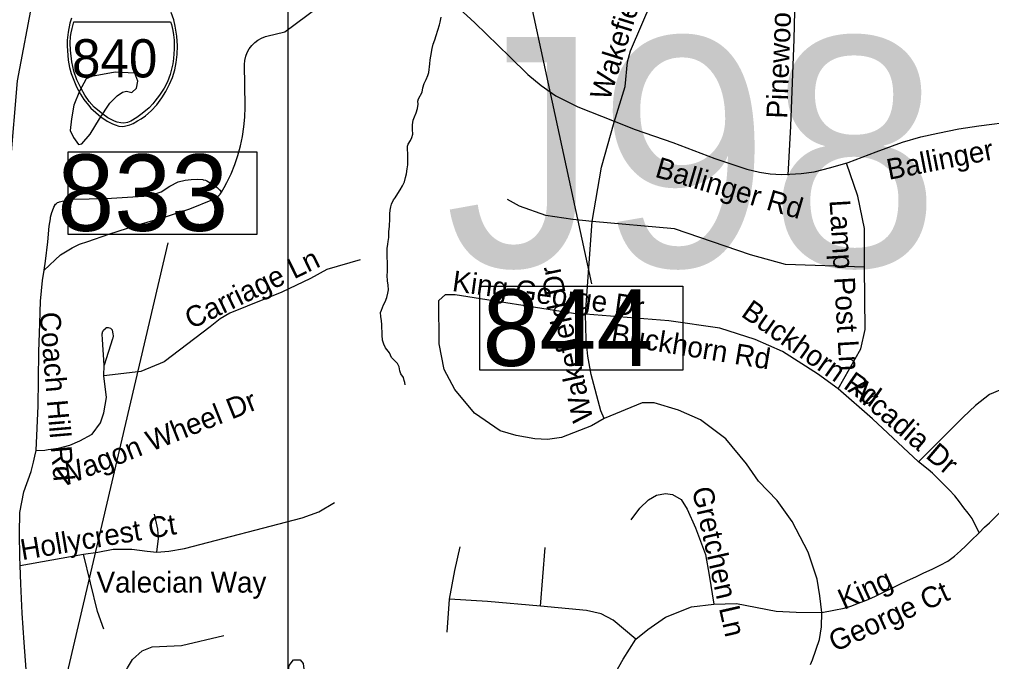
# Model space of a CAD drawing. Extents: x 1662474 to 1856135, y 779280 to 917889.
# Drawn here: x 1729808 to 1734254, y 853796 to 856732 of the extents above; entities that cross this region are included whole.
import ezdxf

# ---------------------------------------------------------------- set-up
doc = ezdxf.new("R2010")
doc.units = 0
for name, color, linetype in [('Exist Hydrographic Creek Single Shore', 7, 'Continuous'), ('Exist Hydrographic Pond Under 1500 Sq Ft', 7, 'Continuous'), ('Exist Road Non-System Structure Non-Sys Other Number Label', 7, 'Continuous'), ('Exist Road Non-System Type 51', 7, 'Continuous'), ('Exist Road Non-System Type 51 Label', 7, 'Continuous'), ('Exist Road Primary Interstate Divided Center Attributed', 7, 'Continuous'), ('Exist Road Primary Interstate Shield Number Label', 7, 'Continuous'), ('Exist Road Primary Interstate Structure Standard Bridge Number Label', 7, 'Continuous'), ('Exist Road Secondary Structure Standard Bridge Number Label', 7, 'Continuous'), ('Map Preparation Inset Cut Line', 7, 'Continuous'), ('Prop Roadway Culvert', 7, 'Continuous')]:
    doc.layers.add(name, color=color, linetype=linetype)

msp = doc.modelspace()

# ---------------------------------------------------------------- linework, layer by layer
at = {"layer": 'Exist Hydrographic Creek Single Shore'}
msp.add_lwpolyline([(1731571.2, 855061.6), (1731569.8, 855072.1), (1731567.4, 855080.8), (1731563.4, 855095.2), (1731551.9, 855112.1), (1731547.6, 855124.9), (1731543.8, 855144.1), (1731536.6, 855159.6), (1731516.8, 855178.9), (1731509.4, 855186.6), (1731499.6, 855207.1), (1731482, 855231.2), (1731473.9, 855247.4), (1731468.6, 855266.4), (1731466, 855288.9), (1731464.8, 855337.5), (1731464.2, 855354), (1731460.2, 855374.2), (1731459.5, 855392.9), (1731462.9, 855403.4), (1731473.4, 855427), (1731480.5, 855440.6), (1731488.4, 855461.4), (1731493.1, 855481.1), (1731495.5, 855496.6), (1731494.4, 855517.8), (1731490.5, 855536.7), (1731489.9, 855561.9), (1731490.8, 855579.8), (1731490.8, 855610.4), (1731490.5, 855621.2), (1731489.4, 855645.6), (1731488.9, 855659.2), (1731488.9, 855675), (1731488.9, 855684.8), (1731493.1, 855705.4), (1731494.6, 855717.6), (1731496.5, 855735.1), (1731497.5, 855746.4), (1731497.8, 855761.6), (1731499.4, 855787.4), (1731500.8, 855798.4), (1731502, 855809.7), (1731501.8, 855833), (1731501, 855843.8), (1731503.6, 855860.3), (1731506.8, 855875), (1731509.4, 855887.1), (1731518.5, 855906.8), (1731525.6, 855917.2), (1731538.2, 855936.4), (1731549, 855952.7), (1731560.2, 855971.3), (1731568.1, 855990.2), (1731573.9, 856009.7), (1731577.9, 856026.7), (1731581.5, 856049.8), (1731583.4, 856068.2), (1731584.4, 856090.2), (1731584.4, 856111.8), (1731582, 856145.9), (1731582, 856152.4), (1731585.5, 856161.4), (1731595.8, 856179.5), (1731601.8, 856192.9), (1731606.5, 856208.3), (1731605.4, 856229.1), (1731605.1, 856249.8), (1731608.2, 856271.1), (1731614.4, 856286.8), (1731622.5, 856305.2), (1731628.5, 856325.1), (1731630.6, 856344.3), (1731630.4, 856359), (1731633, 856370), (1731649.8, 856399.4), (1731653.1, 856419.4), (1731659.2, 856439.1), (1731667.1, 856458.2), (1731675.5, 856475.8), (1731680.5, 856489.9), (1731684.1, 856529.6), (1731686, 856546.9), (1731689.4, 856565), (1731696, 856598.9), (1731700.4, 856618.8), (1731706.8, 856639.6), (1731713.8, 856658.8), (1731721.4, 856683.9), (1731728.5, 856708.1), (1731731.4, 856720.1), (1731737.1, 856743)], dxfattribs=at)
at = {"layer": 'Exist Hydrographic Pond Under 1500 Sq Ft'}
msp.add_lwpolyline([(1730335.5, 856487.1), (1730245, 856490.9), (1730137.5, 856472), (1730112.9, 856460.7), (1730082.8, 856404.2), (1730056.4, 856340.1), (1730045, 856277.9), (1730039.4, 856225.1), (1730054.5, 856193), (1730077.1, 856161), (1730092.2, 856162.9), (1730131.8, 856208.1), (1730173.3, 856277.9), (1730220.4, 856349.5), (1730254.4, 856383.4), (1730278.9, 856400.4), (1730297.8, 856404.2), (1730322.3, 856398.5), (1730343, 856417.4), (1730348.7, 856449.4), (1730335.5, 856487.1)], dxfattribs=at)
at = {"layer": 'Exist Road Non-System Type 51'}
for p, q in [((1732397, 855384.2), (1732427.1, 855809.1)), ((1730193.9, 855102.9), (1730195.1, 855151.4)), ((1729811.2, 854235.8), (1730101.2, 854287.4)), ((1732190.6, 854049), (1732211.6, 854317.9)), ((1731764.1, 853929.9), (1731773.9, 854082.1))]:
    msp.add_line(p, q, dxfattribs=at)
for points in [[(1733322.9, 856019.9), (1733335.6, 856244.5), (1733350.2, 856642.8), (1733357.4, 856896.5), (1733357.4, 856978.7)], [(1731765.5, 856832.2), (1731891, 856717), (1732051.2, 856560.9), (1732133, 856480.3), (1732194, 856430.7), (1732260.3, 856382.9), (1732361.1, 856332.2), (1732527.5, 856267.2), (1732623.7, 856229.7), (1732796.5, 856169.2), (1732988.4, 856096.1), (1733134.7, 856048.3), (1733191.7, 856034.4), (1733241.2, 856026.4), (1733293.7, 856022.9), (1733331.1, 856024.1), (1733383.5, 856027.5), (1733442.3, 856035.6), (1733518.3, 856054.6), (1733597.8, 856078.2), (1733725.7, 856127.2), (1733846.6, 856171.5), (1733930.2, 856195.1), (1734008.5, 856213), (1734104.7, 856231.4), (1734195.7, 856245.3), (1734361.6, 856267.7)], [(1732527.1, 856263.2), (1732577.6, 856426.2), (1732588.6, 856539.2), (1732602.5, 856588.2), (1732701.6, 856819.1)], [(1730732.1, 855942), (1730744.6, 855964.4), (1730756.5, 855986.6), (1730775.6, 856026.9), (1730792.5, 856068.3), (1730806.8, 856110.6), (1730818.5, 856153.7), (1730827.8, 856197.4), (1730834.2, 856241.6), (1730838.2, 856286.1), (1730839.6, 856330.6), (1730839.5, 856337.9), (1730837.6, 856525.1), (1730837.6, 856526.4), (1730839, 856545.2), (1730843, 856563.8), (1730849.6, 856581.5), (1730858.8, 856598.1), (1730870.1, 856613.2), (1730883.5, 856626.6), (1730898.6, 856638), (1730915.2, 856647.1), (1730933, 856653.7), (1730939.6, 856655.4), (1731022.1, 856675.1), (1731175.9, 856790.6)], [(1732427.1, 855809.1), (1732469.4, 856057.2), (1732527.1, 856263.2)], [(1733672, 855599.2), (1733672.2, 855777.1), (1733642.6, 855924.9), (1733590.6, 856075)], [(1729920.6, 855586.4), (1729926.6, 855627), (1729937.1, 855714.8), (1729944.1, 855787.2), (1729948.9, 855820.2), (1729950.1, 855827.8), (1729955.5, 855849.1), (1729963.4, 855869.6), (1729965.6, 855874.4), (1729968.9, 855880.8), (1729969.9, 855882.6), (1729973.2, 855887.3), (1729977.2, 855891.4), (1729982, 855894.7), (1729987.2, 855897.1), (1729990.4, 855898.1), (1730022.2, 855906.4), (1730023.5, 855906.7), (1730042.2, 855910), (1730053.1, 855910.7), (1730127.1, 855912.4), (1730228.5, 855915.7), (1730325.5, 855920.5), (1730401.4, 855926), (1730455.1, 855943.8), (1730495.6, 855970.6), (1730533.6, 855989.4), (1730566, 855997.5), (1730593.6, 855999.9), (1730620.9, 856001.9), (1730645.8, 855999.8), (1730647.6, 855999.6), (1730658.5, 855996.9), (1730664.5, 855994.1), (1730694, 855977.7), (1730707.9, 855967.4), (1730711.9, 855964.2), (1730722.8, 855953.4), (1730723.1, 855952.9), (1730732.1, 855942)], [(1729920.6, 855586.4), (1729994.8, 855656.5), (1730049.4, 855688.5), (1730083, 855704), (1730121.1, 855717.5), (1730216.8, 855750.4), (1730344.6, 855791.2), (1730475.1, 855830), (1730587.6, 855866.1), (1730692.4, 855908.5), (1730698, 855911.1), (1730710.5, 855918.9), (1730721.5, 855928.8), (1730725.2, 855933.2), (1730732.1, 855942)], [(1732427.1, 855809.1), (1732338.1, 855818), (1732215.1, 855835.4), (1732094.4, 855878.4), (1732039.5, 855909.1)], [(1733672, 855599.2), (1733311.6, 855611.8), (1733150.5, 855656.6), (1732803.9, 855775), (1732427.1, 855809.1)], [(1731365.5, 855633.2), (1731213.5, 855589.4), (1731138.5, 855547.4), (1731007.2, 855485.5), (1730770, 855389.2), (1730726.1, 855363.4), (1730679.4, 855327.2), (1730470, 855166.6), (1730362.4, 855122.8), (1730193.9, 855102.9)], [(1729883.4, 854760.6), (1729893.1, 854965.6), (1729894, 855084.8), (1729895.9, 855212.4), (1729900.2, 855341.6), (1729903.9, 855444.8), (1729913.6, 855539.2), (1729920.6, 855586.4)], [(1733552.1, 855043.5), (1733655.8, 855225.5), (1733675.4, 855315.2), (1733672, 855599.2)], [(1732482.2, 854908.1), (1732424, 854873.4), (1732287, 854820.7), (1732222.4, 854811.2), (1732164.1, 854814.1), (1732078.9, 854829.1), (1732007, 854851.4), (1731889.1, 854931.7), (1731798.6, 855039.9), (1731749.5, 855131.2), (1731726.6, 855249.6), (1731725.1, 855446.7), (1731756.9, 855474.2), (1731800.6, 855475.2), (1732341.6, 855389.4), (1732397, 855384.2)], [(1732482.2, 854908.1), (1732466.9, 854942.2), (1732423, 855108.1), (1732407.2, 855192.6), (1732400.1, 855268.4), (1732397, 855384.2)], [(1733552.1, 855043.5), (1733457.4, 855112.5), (1733297.5, 855214.1), (1733172.6, 855269), (1733011.1, 855321.2), (1732778.4, 855354.8), (1732397, 855384.2)], [(1730195.1, 855151.4), (1730187.6, 855268.2), (1730186.5, 855293.4), (1730186.4, 855294.4), (1730186.9, 855298.9), (1730188, 855303.2), (1730189.9, 855307.3), (1730192.5, 855311), (1730194, 855312.7), (1730202.1, 855320.9), (1730203, 855321.6), (1730204.6, 855322.7), (1730206.4, 855323.6), (1730208.4, 855324.1), (1730210.4, 855324.2), (1730212.4, 855324.1), (1730214.1, 855323.6), (1730223.8, 855320.2), (1730225.6, 855319.4), (1730227.4, 855318.2), (1730228.9, 855316.7), (1730230, 855315), (1730231, 855313.1), (1730231.4, 855311.7), (1730235, 855295.1), (1730236.1, 855285.4), (1730234.6, 855274.2), (1730233.9, 855271.6), (1730195.1, 855151.4)], [(1729883.4, 854760.6), (1729923.1, 854763.2), (1729939.5, 854765.1), (1729986.1, 854771.7), (1730037.8, 854785.1), (1730083.8, 854806.1), (1730139.9, 854836.2), (1730178.4, 854888.4), (1730193.9, 854934.1), (1730205.4, 855003.9), (1730193.9, 855102.9)], [(1733919.8, 854709.2), (1733709.4, 854906), (1733552.1, 855043.5)], [(1734456.8, 855066.9), (1734338.1, 855056.7), (1734243.9, 855016.5), (1734180.1, 854967.4), (1734124, 854913.4), (1733919.8, 854709.2)], [(1734196.6, 854384.5), (1734221.9, 854409.9), (1734244.8, 854430.9), (1734275, 854461.5), (1734296.9, 854484.4), (1734321.9, 854508.9), (1734347.9, 854535.7), (1734372.1, 854563.5), (1734393.4, 854592.5), (1734411.9, 854621.9), (1734426.1, 854652.2), (1734436.4, 854684.5), (1734443.8, 854716.5), (1734457.4, 854860.1), (1734456.8, 855066.9)], [(1733477, 854019.7), (1733468.9, 854096.6), (1733456.2, 854172.9), (1733414.6, 854296.6), (1733341.6, 854436.4), (1733273.9, 854533), (1733188.1, 854621.5), (1733133.1, 854700.8), (1733038.4, 854814.4), (1732921.9, 854900.8), (1732822.1, 854945.6), (1732711.1, 854979.5), (1732655.2, 854978.9), (1732482.2, 854908.1)], [(1729811.2, 854235.8), (1729810.1, 854274.4), (1729808.6, 854380.9), (1729810.1, 854478.2), (1729827.4, 854572.8), (1729861.6, 854664.9), (1729872, 854707.4), (1729878.6, 854734.6), (1729883.4, 854760.6)], [(1734196.6, 854384.5), (1734165, 854450.8), (1734146.9, 854473.9), (1734127.6, 854499.2), (1734107.2, 854526.6), (1734085.2, 854554), (1734060.4, 854580.7), (1734034.4, 854607.2), (1734008.6, 854633.2), (1733984.1, 854656.9), (1733963.4, 854674.9), (1733919.8, 854709.2)], [(1732606.1, 854444.6), (1732644.8, 854496.9), (1732685.4, 854536.2), (1732721.9, 854556.4), (1732762.4, 854564.2), (1732794.9, 854559.4), (1732833.5, 854536.4), (1732861.5, 854492.9), (1732900.1, 854407.9), (1732945.8, 854285.2), (1732962.6, 854191.7), (1732983.4, 854059.2)], [(1730435.6, 854296.6), (1730491, 854300.8), (1730562.9, 854313.1), (1731100.9, 854453.8), (1731177.1, 854480), (1731249, 854523.9)], [(1730435.6, 854296.6), (1730442.9, 854358.5), (1730439.9, 854401.8), (1730425.1, 854470.6)], [(1733477, 854019.7), (1733532.4, 854030.4), (1733579.4, 854039.6), (1733609.8, 854049.8), (1733644.5, 854062.9), (1733681.2, 854077.2), (1733719.1, 854094.2), (1733756.5, 854112.2), (1733794.2, 854130.8), (1733831.9, 854148.7), (1733869.4, 854166.6), (1733906.9, 854184), (1733944.2, 854201.4), (1733981.8, 854218.6), (1734018.5, 854236.1), (1734053.1, 854255.4), (1734084.4, 854277.6), (1734111.9, 854302.2), (1734136.8, 854325.2), (1734159, 854348.1), (1734196.6, 854384.5)], [(1730101.2, 854287.4), (1730165.9, 854296.6), (1730236.6, 854309.4), (1730321.1, 854310.4), (1730391.8, 854300.5), (1730435.6, 854296.6)], [(1730193.9, 853944.6), (1730164.8, 854024.9), (1730101.2, 854287.4)], [(1731773.9, 854082.1), (1731798.6, 854213.1), (1731823.5, 854320.9)], [(1729846, 853610.7), (1729844.6, 853642.6), (1729838.4, 853760.4), (1729829.5, 853883.8), (1729819.9, 854017.9), (1729813.6, 854151.9), (1729811.2, 854235.8)], [(1732190.6, 854049), (1731949, 854070.4), (1731773.9, 854082.1)], [(1732626.1, 853898.7), (1732681.2, 853942.5), (1732762.6, 853999.7), (1732881.2, 854045.7), (1732983.4, 854059.2)], [(1732983.4, 854059.2), (1733087, 854060.9), (1733268.4, 854026.8), (1733359.9, 854021.5), (1733477, 854019.7)], [(1732626.1, 853898.7), (1732523, 853985), (1732467.6, 854014.4), (1732400.9, 854028.9), (1732190.6, 854049)], [(1733425.1, 853782.1), (1733434.2, 853804.2), (1733467, 853897.6), (1733476, 853954.4), (1733477, 854019.7)], [(1730281.2, 853725.9), (1730302.2, 853767.4), (1730324.1, 853804.9), (1730369.1, 853845.7), (1730413.9, 853863.2), (1730549.2, 853869.5), (1730741.9, 853915.4)], [(1732452.6, 853601), (1732568.6, 853806.5), (1732626.1, 853898.7)], [(1731048.1, 853619.2), (1731036.9, 853700.5), (1731036.6, 853745.7), (1731041.9, 853777.7), (1731060.5, 853804.2), (1731091.8, 853803.9), (1731105.1, 853787.7), (1731112, 853734.9), (1731099.6, 853649.9), (1731082.4, 853629.9), (1731048.1, 853619.2)]]:
    msp.add_lwpolyline(points, dxfattribs=at)
at = {"layer": 'Exist Road Primary Interstate Divided Center Attributed'}
msp.add_lwpolyline([(1729724.4, 852691.6), (1729766.5, 856070.2), (1729798, 856451), (1729870.3, 856831.7), (1729964.7, 857080.3)], dxfattribs=at)
at = {"layer": 'Exist Road Primary Interstate Structure Standard Bridge Number Label'}
msp.add_lwpolyline([(1730894.9, 856125.4), (1730028.4, 856125.4), (1730028.4, 855749.8), (1730894.9, 855749.8)], close=True, dxfattribs=at)
at = {"layer": 'Exist Road Secondary Structure Standard Bridge Number Label'}
for p, q in [((1731344.5, 860525), (1732423.7, 855522.7)), ((1729816.3, 852844.1), (1730487.8, 855710.3))]:
    msp.add_line(p, q, dxfattribs=at)
msp.add_lwpolyline([(1731913.2, 855512.2), (1732842.1, 855512.2), (1732842.1, 855128.1), (1731913.2, 855128.1)], close=True, dxfattribs=at)
at = {"layer": 'Map Preparation Inset Cut Line'}
for points in [[(1731035.7, 826588.1), (1668486.3, 826588.1), (1668486.3, 870408.9), (1731035.7, 870408.9)], [(1731035.7, 826588.1), (1793585.1, 826588.1), (1793585.1, 870408.9), (1731035.7, 870408.9)]]:
    msp.add_lwpolyline(points, close=True, dxfattribs=at)
at = {"layer": 'Prop Roadway Culvert'}
msp.add_lwpolyline([(1730045.5, 856738.6), (1730038.7, 856715.7), (1730030.4, 856673.7), (1730026.1, 856637.2), (1730025.3, 856611.3), (1730030.1, 856546.8), (1730037.1, 856512.5), (1730044.3, 856484.7), (1730068.2, 856424.6), (1730086.1, 856391), (1730101.5, 856366.9), (1730123.1, 856339.7), (1730134.8, 856326.7), (1730179.6, 856287.6), (1730209.5, 856267.1), (1730233.4, 856254.2), (1730244.7, 856249.9), (1730262.3, 856245), (1730278.4, 856243.2), (1730287.9, 856244.1), (1730300.6, 856246.6), (1730313, 856250.7), (1730327.1, 856256.9), (1730348, 856268.4), (1730364.7, 856278.3), (1730384.1, 856291.3), (1730410.2, 856315), (1730436.2, 856342.4), (1730459.2, 856373.4), (1730477.5, 856402.4), (1730493.6, 856435.6), (1730507, 856466.5), (1730517.7, 856501.8), (1730524.7, 856536.1), (1730528.3, 856571.8), (1730530.7, 856611.3), (1730528, 856655.9), (1730520.2, 856701.4), (1730513, 856729.8), (1730501.9, 856763.7)], dxfattribs=at)
msp.add_lwpolyline([(1730497.9, 856721.7), (1730502.6, 856709.5), (1730508.9, 856682.4), (1730512.3, 856661.6), (1730515.7, 856637.6), (1730514.5, 856596.5), (1730512.5, 856553.9), (1730508.6, 856528.7), (1730503.4, 856505.7), (1730496.2, 856480.3), (1730484.7, 856446.4), (1730468.8, 856417.8), (1730448.9, 856386), (1730427.4, 856358.1), (1730418.1, 856346.5), (1730400.4, 856327.9), (1730368.2, 856302), (1730344.6, 856284.4), (1730316.5, 856267.8), (1730302.1, 856261.4), (1730285.5, 856257.9), (1730271.8, 856258.9), (1730255.1, 856263.3), (1730241.7, 856267), (1730212.3, 856282.9), (1730188.4, 856298.8), (1730148.6, 856331.4), (1730127.2, 856356.6), (1730107.1, 856385.9), (1730089.3, 856416), (1730070.2, 856455.7), (1730056.7, 856495.6), (1730047, 856538.7), (1730040.4, 856591.3), (1730039.6, 856623.4), (1730041.6, 856654.2), (1730044.5, 856670.4), (1730048.4, 856690.5), (1730056.3, 856721.4)], close=True, dxfattribs=at)

# ---------------------------------------------------------------- texts
at = {"layer": 'Exist Road Non-System Structure Non-Sys Other Number Label'}
msp.add_text('J98', height=1049.86, dxfattribs=at).set_placement((1731753.6, 855602.1))
at = {"layer": 'Exist Road Non-System Type 51 Label'}
for s, rotation, p in [('Wakefield Dr', 72.6887, (1732506.3, 856356.6)), ('Pinewood Dr', 87.8246, (1733318.6, 856277.5)), ('Ballinger Rd', 11.0727, (1733783.9, 855998.4)), ('Ballinger Rd', 343.6374, (1732709.8, 856013.7)), ('Lamp Post Ln', 273.3615, (1733512.5, 855905.2)), ('Carriage Ln', 25.9715, (1730593.4, 855314.3)), ('King George Dr', 352.0128, (1731783.2, 855490.9)), ('Wakefield Dr', 102.2421, (1732432.4, 854901.9)), ('Buckhorn Rd', 324.9246, (1733103.2, 855378.2)), ('Coach Hill Rd', 274.8424, (1729898.9, 855390.9)), ('Buckhorn Rd', 350.7485, (1732508.8, 855249.7)), ('Arcadia Dr', 319.546, (1733593, 855033.9)), ('Wagon Wheel Dr', 21.8131, (1730004.2, 854592.8)), ('Gretchen Ln', 282.8201, (1732882.5, 854584.2)), ('Hollycrest Ct', 9.5521, (1729820.1, 854259.6)), ('King ', 24.4561, (1733578.7, 854031.4)), ('George Ct', 24.4561, (1733536.6, 853838.5))]:
    msp.add_text(s, height=95, rotation=rotation, dxfattribs=at).set_placement(p)
msp.add_text('Valecian Way', height=95, dxfattribs=at).set_placement((1730160.2, 854111.4))
at = {"layer": 'Exist Road Primary Interstate Shield Number Label'}
msp.add_text('840', height=175, dxfattribs=at).set_placement((1730047.8, 856467))
at = {"layer": 'Exist Road Primary Interstate Structure Standard Bridge Number Label'}
msp.add_text('833', height=350, dxfattribs=at).set_placement((1729981, 855765.4))
at = {"layer": 'Exist Road Secondary Structure Standard Bridge Number Label'}
msp.add_text('844', height=350, dxfattribs=at).set_placement((1731925.7, 855147.8))

doc.saveas('drawing.dxf')
